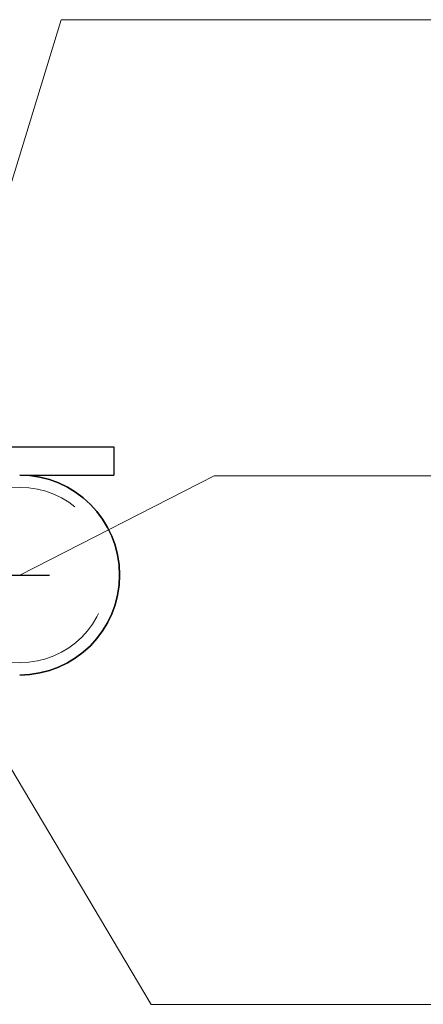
# Model space of a CAD drawing. Header units: millimetres. Extents: x -851 to 2, y 9346 to 10016.
# Tile 452 of 505: x -184.49 to -180.21, y 9576.28 to 9586.72. Entities that reach past the tile are written whole.
import ezdxf

# ---------------------------------------------------------------- set-up
doc = ezdxf.new("R2010")
doc.units = ezdxf.units.MM
doc.header["$LTSCALE"] = 10
doc.linetypes.add('HIDDEN', pattern=[0.375, 0.25, -0.125])
doc.linetypes.add('MITTE', pattern=[2, 1.25, -0.25, 0.25, -0.25])
for name, color, linetype, lineweight in [('PS_Hidden', 2, 'HIDDEN', 9), ('PS_Pos', 1, 'Continuous', 15), ('PS_Shape', 161, 'Continuous', 30), ('PS_SOLID', 7, 'Continuous', 30)]:
    doc.layers.add(name, color=color, linetype=linetype, lineweight=lineweight)
doc.layers.add('PS_Mid', color=5, linetype='MITTE')

# ---------------------------------------------------------------- blocks, each defined once
blk = doc.blocks.new('*X865')
at = {"layer": 'PS_Hidden', "color": 2, "linetype": 'HIDDEN'}
blk.add_line((-187.492, 9581.886), (-184.415, 9581.886), dxfattribs=at)
at = {"layer": 'PS_Hidden', "color": 2, "extrusion": (0, 0, -1)}
blk.add_circle((184.492, 9580.828), 0.93, dxfattribs=at)
blk.add_circle((184.492, 9580.828), 0.93, dxfattribs=at)
at = {"layer": 'PS_Mid', "color": 5, "linetype": 'MITTE'}
for p, q in [((-236.677, 9580.828), (-182.308, 9580.828)), ((-184.492, 9580.828), (-184.492, 9580.828))]:
    blk.add_line(p, q, dxfattribs=at)
at = {"layer": 'PS_SOLID', "color": 7, "linetype": 'Continuous'}
for p, q in [((-187.492, 9582.186), (-183.492, 9582.186)), ((-183.492, 9582.186), (-183.492, 9581.886)), ((-184.415, 9581.886), (-183.492, 9581.886))]:
    blk.add_line(p, q, dxfattribs=at)
at = {"layer": 'PS_SOLID', "extrusion": (0, 0, -1)}
blk.add_arc((184.492, 9580.828), 1.06, 90, 270, dxfattribs=at)
at = {"layer": 'PS_SOLID'}
for start, end in [(0, 90), (270, 0)]:
    blk.add_arc((-184.492, 9580.828), 1.06, start, end, dxfattribs=at)
blk = doc.blocks.new('*X874')
at = {"color": 1}
for p, q in [((-185.804, 9580.828), (-183.099, 9576.276)), ((-183.099, 9576.276), (-178.099, 9576.276))]:
    blk.add_line(p, q, dxfattribs=at)
blk = doc.blocks.new('*X875')
at = {"color": 1}
for p, q in [((-185.492, 9582.036), (-184.054, 9586.716)), ((-184.054, 9586.716), (-179.054, 9586.716))]:
    blk.add_line(p, q, dxfattribs=at)
blk = doc.blocks.new('*X876')
at = {"color": 1}
for p, q in [((-184.492, 9580.828), (-182.43, 9581.879)), ((-182.43, 9581.879), (-177.43, 9581.879))]:
    blk.add_line(p, q, dxfattribs=at)

msp = doc.modelspace()

# ---------------------------------------------------------------- block references
at = {"layer": 'PS_Pos'}
for name in ['*X875', '*X876', '*X874']:
    msp.add_blockref(name, (0, 0), dxfattribs=at)
at = {"layer": 'PS_Shape', "color": 31}
msp.add_blockref('*X865', (0, 0), dxfattribs=at)

doc.saveas('drawing.dxf')
